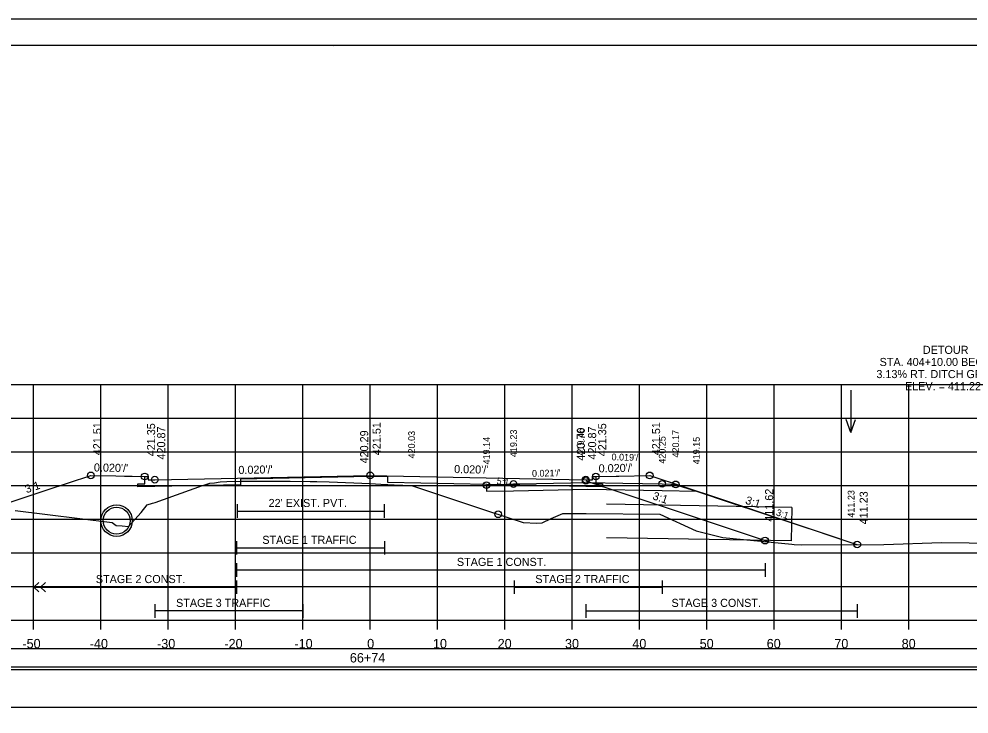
# Model space of a CAD drawing. Extents: x 1371057 to 1372761, y 380005 to 390517.
# Drawn here: x 1371842 to 1371983.1, y 385661.9 to 385765.2 of the extents above; entities that cross this region are included whole.
import ezdxf

# ---------------------------------------------------------------- set-up
doc = ezdxf.new("R2010")
doc.units = 0
for name, color, linetype in [('R_Alt Surface', 7, 'Continuous'), ('R_Axis', 7, 'Continuous'), ('R_Axis Annot', 7, 'Continuous'), ('R_Border', 7, 'Continuous'), ('R_Detour', 7, 'Continuous'), ('R_Draft', 7, 'Continuous'), ('R_Exist Surface', 7, 'Continuous'), ('R_Fin Surface', 7, 'Continuous'), ('R_Fin Surface Annot', 7, 'Continuous'), ('R_Grid', 7, 'Continuous'), ('R_No Plot', 7, 'Continuous'), ('R_Striping', 7, 'Continuous'), ('R_Water', 7, 'Continuous'), ('R_Water Annot', 7, 'Continuous'), ('R_Xsect Elev', 7, 'Continuous'), ('R_Xsect Slope', 7, 'Continuous')]:
    doc.layers.add(name, color=color, linetype=linetype)

msp = doc.modelspace()

# ---------------------------------------------------------------- linework, layer by layer
at = {"layer": 'R_Alt Surface'}
for points in [[(1371927.71, 385697.2), (1371927.71, 385696.12), (1371928.71, 385696.1), (1371928.71, 385695.67), (1371926.21, 385695.72), (1371896.82, 385696.3), (1371896.81, 385697.13), (1371894.21, 385697.19), (1371874.96, 385696.8), (1371874.95, 385695.97), (1371862.21, 385695.72), (1371859.71, 385695.67), (1371859.71, 385696.1), (1371860.71, 385696.12), (1371860.71, 385697.2)], [(1371874.44, 385693.06), (1371874.44, 385691.06)], [(1371896.26, 385693.06), (1371896.26, 385691.06)], [(1371874.44, 385692.06), (1371896.26, 385692.06)]]:
    msp.add_lwpolyline(points, dxfattribs=at)
at = {"layer": 'R_Axis'}
for p, q in [((1371744.21, 385675.85), (1372044.21, 385675.85)), ((1371844.21, 385674.45), (1371844.21, 385675.85)), ((1371854.21, 385674.45), (1371854.21, 385675.85)), ((1371864.21, 385674.45), (1371864.21, 385675.85)), ((1371874.21, 385674.45), (1371874.21, 385675.85)), ((1371884.21, 385674.45), (1371884.21, 385675.85)), ((1371894.21, 385674.45), (1371894.21, 385675.85)), ((1371904.21, 385674.45), (1371904.21, 385675.85)), ((1371914.21, 385674.45), (1371914.21, 385675.85)), ((1371924.21, 385674.45), (1371924.21, 385675.85)), ((1371934.21, 385674.45), (1371934.21, 385675.85)), ((1371944.21, 385674.45), (1371944.21, 385675.85)), ((1371954.21, 385674.45), (1371954.21, 385675.85)), ((1371964.21, 385674.45), (1371964.21, 385675.85)), ((1371974.21, 385674.45), (1371974.21, 385675.85))]:
    msp.add_line(p, q, dxfattribs=at)
at = {"layer": 'R_Border'}
for p, q in [((1371736.21, 385761.31), (1372052.39, 385761.31)), ((1371888.73, 385761.05), (1371888.73, 385761.05)), ((1371888.73, 385761.05), (1371888.73, 385761.05))]:
    msp.add_line(p, q, dxfattribs=at)
at = {"layer": 'R_Detour'}
for p, q in [((1371956.83, 385692.61), (1371929.32, 385693.09)), ((1371956.83, 385692.61), (1371956.74, 385687.61)), ((1371956.74, 385687.61), (1371929.32, 385688.09))]:
    msp.add_line(p, q, dxfattribs=at)
for points in [[(1371900.35, 385695.88), (1371900.95, 385695.88), (1371911.48, 385695.91), (1371912.27, 385695.94), (1371915.49, 385696.08), (1371918.89, 385696.15), (1371926.53, 385696.31), (1371931.74, 385696.21), (1371937.57, 385696.1), (1371938.85, 385696.05), (1371939.57, 385696.02), (1371940.59, 385695.68), (1371942.65, 385695), (1371947.65, 385693.34), (1371961.79, 385688.66), (1371963.83, 385687.98), (1371964.09, 385687.89), (1371966.48, 385687.1), (1371966.54, 385687.08)], [(1371911.48, 385695.91), (1371911.48, 385694.99), (1371915.49, 385695.08), (1371926.53, 385695.31), (1371937.57, 385695.1), (1371942.65, 385695)]]:
    msp.add_lwpolyline(points, dxfattribs=at)
msp.add_lwpolyline([(1371741.06, 385668.89), (1372047.37, 385668.89), (1372047.37, 385671.6), (1371741.06, 385671.6)], close=True, dxfattribs=at)
at = {"layer": 'R_Draft'}
msp.add_lwpolyline([(1371741.12, 385662.93), (1372047.43, 385662.93), (1372047.43, 385668.45), (1371741.12, 385668.45)], close=True, dxfattribs=at)
at = {"layer": 'R_Exist Surface'}
msp.add_lwpolyline([(1371841.46, 385692.14), (1371855.86, 385690.34), (1371856.46, 385689.91), (1371857.38, 385689.87), (1371858.31, 385689.78), (1371860.21, 385691.82), (1371861.08, 385692.99), (1371861.88, 385693.22), (1371862.29, 385693.33), (1371869.31, 385695.88), (1371869.66, 385695.98), (1371870.41, 385696.22), (1371871.08, 385696.26), (1371871.91, 385696.42), (1371872.93, 385696.44), (1371874.95, 385696.5), (1371874.95, 385696.5), (1371875, 385696.5), (1371875.21, 385696.5), (1371878.91, 385696.5), (1371882.3, 385696.5), (1371885.29, 385696.47), (1371885.7, 385696.46), (1371885.91, 385696.45), (1371886.3, 385696.45), (1371888.1, 385696.38), (1371894.2, 385696.14), (1371895.76, 385696.06), (1371896.81, 385696), (1371897.77, 385695.97), (1371900.35, 385695.88), (1371911.75, 385692.06), (1371916.94, 385690.36), (1371918.95, 385690.25), (1371919.72, 385690.29), (1371921.1, 385690.93), (1371922.82, 385691.68), (1371926.27, 385691.68), (1371937.2, 385691.59), (1371942.6, 385689.11), (1371946.57, 385688.12), (1371956.84, 385687.15), (1371957.17, 385687.09), (1371958.22, 385687.03), (1371970.5, 385687.11), (1371979.03, 385687.39), (1371987.27, 385687.3)], dxfattribs=at)
at = {"layer": 'R_Fin Surface'}
msp.add_lwpolyline([(1371835.53, 385691.63), (1371846.07, 385695.14), (1371852.71, 385697.35), (1371852.71, 385697.36), (1371852.71, 385697.36), (1371856.45, 385697.28), (1371857.71, 385697.26), (1371858.85, 385697.23), (1371860.71, 385697.2), (1371860.92, 385697.2), (1371861.21, 385697.2), (1371861.21, 385696.93), (1371861.22, 385696.7), (1371861.9, 385696.71), (1371862.21, 385696.72), (1371862.21, 385696.72), (1371894.21, 385697.36), (1371894.22, 385697.36), (1371926.21, 385696.72), (1371927.21, 385696.7), (1371927.21, 385697.2), (1371927.33, 385697.2), (1371927.71, 385697.2), (1371930.71, 385697.26), (1371931.13, 385697.26), (1371935.71, 385697.36), (1371945.91, 385693.96), (1371966.45, 385687.11), (1371966.54, 385687.08)], dxfattribs=at)
at = {"layer": 'R_Grid'}
for p, q in [((1371744.21, 385710.85), (1372044.21, 385710.85)), ((1371844.21, 385675.85), (1371844.21, 385710.85)), ((1371854.21, 385675.85), (1371854.21, 385710.85)), ((1371864.21, 385675.85), (1371864.21, 385710.85)), ((1371874.21, 385675.85), (1371874.21, 385710.85)), ((1371884.21, 385675.85), (1371884.21, 385710.85)), ((1371894.21, 385675.85), (1371894.21, 385710.85)), ((1371904.21, 385675.85), (1371904.21, 385710.85)), ((1371914.21, 385675.85), (1371914.21, 385710.85)), ((1371924.21, 385675.85), (1371924.21, 385710.85)), ((1371934.21, 385675.85), (1371934.21, 385710.85)), ((1371944.21, 385675.85), (1371944.21, 385710.85)), ((1371954.21, 385675.85), (1371954.21, 385710.85)), ((1371964.21, 385675.85), (1371964.21, 385710.85)), ((1371974.21, 385675.85), (1371974.21, 385710.85)), ((1371744.21, 385705.85), (1372044.21, 385705.85)), ((1371744.21, 385700.85), (1372044.21, 385700.85)), ((1371744.21, 385695.85), (1372044.21, 385695.85)), ((1371744.21, 385690.85), (1372044.21, 385690.85)), ((1371744.21, 385685.85), (1372044.21, 385685.85)), ((1371744.21, 385680.85), (1372044.21, 385680.85)), ((1371744.21, 385675.85), (1372044.21, 385675.85))]:
    msp.add_line(p, q, dxfattribs=at)
at = {"layer": 'R_No Plot'}
msp.add_line((1371723.81, 385765.2), (1372057.14, 385765.2), dxfattribs=at)
for points in [[(1371723.8, 385765.2), (1372057.14, 385765.2), (1372057.14, 385551.86), (1371723.8, 385551.86)], [(1371970.13, 385761.31), (1371989.75, 385761.31), (1371989.75, 385751.43), (1372005.86, 385751.43), (1372029.06, 385751.43), (1372029.18, 385723.27), (1372052.39, 385723.27), (1372052.39, 385555.85), (1371736.21, 385555.85), (1371736.21, 385761.31)]]:
    msp.add_lwpolyline(points, close=True, dxfattribs=at)
msp.add_lwpolyline([(1371926.21, 385696.55), (1371947.5, 385689.45), (1371953.45, 385687.47)], dxfattribs=at)
for centre, radius in [((1371852.71, 385697.36), 0.5), ((1371894.21, 385697.36), 0.5), ((1371935.71, 385697.36), 0.5), ((1371860.71, 385697.2), 0.5), ((1371862.21, 385696.72), 0.5), ((1371911.48, 385695.91), 0.5), ((1371915.49, 385696.08), 0.5), ((1371926.21, 385696.72), 0.5), ((1371926.21, 385696.55), 0.5), ((1371927.71, 385697.2), 0.5), ((1371937.57, 385696.1), 0.5), ((1371939.57, 385696.02), 0.5), ((1371856.54, 385690.63), 2.33), ((1371913.21, 385691.58), 0.5), ((1371952.84, 385687.67), 0.5), ((1371966.54, 385687.08), 0.5)]:
    msp.add_circle(centre, radius, dxfattribs=at)
at = {"layer": 'R_Striping'}
for p, q in [((1371874.35, 385687.58), (1371874.35, 385685.58)), ((1371874.35, 385686.58), (1371896.35, 385686.58)), ((1371896.35, 385687.58), (1371896.35, 385685.58)), ((1371874.35, 385684.3), (1371874.35, 385682.3)), ((1371952.84, 385684.3), (1371952.84, 385682.3)), ((1371874.35, 385683.3), (1371952.84, 385683.3)), ((1371844.26, 385680.75), (1371844.97, 385681.46)), ((1371845.26, 385680.75), (1371845.97, 385681.46)), ((1371874.35, 385681.75), (1371874.35, 385679.75)), ((1371915.57, 385681.75), (1371915.57, 385679.75)), ((1371937.57, 385681.75), (1371937.57, 385679.75)), ((1371844.26, 385680.75), (1371874.35, 385680.75)), ((1371844.97, 385680.05), (1371844.26, 385680.75)), ((1371845.97, 385680.05), (1371845.26, 385680.75)), ((1371915.57, 385680.75), (1371937.57, 385680.75)), ((1371862.21, 385678.21), (1371862.21, 385676.21)), ((1371884.21, 385678.21), (1371884.21, 385676.21)), ((1371926.21, 385678.21), (1371926.21, 385676.21)), ((1371966.54, 385678.21), (1371966.54, 385676.21)), ((1371884.21, 385677.21), (1371862.21, 385677.21)), ((1371926.21, 385677.21), (1371966.54, 385677.21))]:
    msp.add_line(p, q, dxfattribs=at)
at = {"layer": 'R_Water'}
msp.add_circle((1371856.54, 385690.63), 2, dxfattribs=at)
at = {"layer": 'R_Water Annot'}
for p, q in [((1371965.6, 385710.03), (1371965.6, 385703.74)), ((1371965.6, 385703.74), (1371964.9, 385705.67)), ((1371965.6, 385703.74), (1371966.3, 385705.67))]:
    msp.add_line(p, q, dxfattribs=at)
at = {"layer": 'R_Xsect Elev'}
msp.add_line((1371894.21, 385696.14), (1371894.21, 385706.14), dxfattribs=at)

# ---------------------------------------------------------------- texts
at = {"layer": 'R_Axis Annot'}
for s, p in [('-50', (1371842.55, 385671.65)), ('-40', (1371852.55, 385671.65)), ('-30', (1371862.55, 385671.65)), ('-20', (1371872.55, 385671.65)), ('-10', (1371882.95, 385671.65)), ('0', (1371893.75, 385671.65)), ('10', (1371903.52, 385671.65)), ('20', (1371913.13, 385671.65)), ('30', (1371923.13, 385671.65)), ('40', (1371933.13, 385671.65)), ('50', (1371943.13, 385671.65)), ('60', (1371953.09, 385671.65)), ('70', (1371963.13, 385671.65)), ('80', (1371973.13, 385671.65)), ('66+74', (1371891.18, 385669.55))]:
    msp.add_text(s, height=1.4, dxfattribs=at).set_placement(p)
at = {"layer": 'R_Fin Surface Annot'}
for s, rotation, p in [('420.03', 90, (1371900.85, 385699.88)), ('419.23', 90, (1371915.99, 385700.08)), ('419.46', 90, (1371925.96, 385700.31)), ('420.17', 90, (1371940.07, 385700.02)), ('419.14', 90, (1371911.98, 385698.99)), ('420.25', 90, (1371938.07, 385699.1)), ('419.15', 90, (1371943.15, 385699)), ("0.019'/'", 358.9094, (1371930.04, 385699.6)), ("0.021'/'", 1.1945, (1371918.24, 385697.15)), ('5:1', 348.231, (1371912.91, 385696.12)), ('411.23', 90, (1371966.13, 385691.08)), ('3:1', 341.6684, (1371954.4, 385691.44))]:
    msp.add_text(s, height=1, rotation=rotation, dxfattribs=at).set_placement(p)
at = {"layer": 'R_No Plot'}
for s, rotation, p in [('420.70', 90, (1371926.08, 385699.55)), ('411.62', 90, (1371954.05, 385690.47)), ('3:1', 341.5668, (1371936.06, 385693.83))]:
    msp.add_text(s, height=1.2, rotation=rotation, dxfattribs=at).set_placement(p)
at = {"layer": 'R_Striping'}
for s, p in [('STAGE 1 TRAFFIC', (1371878.18, 385687.18)), ('STAGE 1 CONST.', (1371907.08, 385683.9)), ('STAGE 2 CONST.', (1371853.46, 385681.35)), ('STAGE 2 TRAFFIC', (1371918.72, 385681.35)), ('STAGE 3 TRAFFIC', (1371865.37, 385677.81)), ('STAGE 3 CONST.', (1371938.95, 385677.81))]:
    msp.add_text(s, height=1.2, dxfattribs=at).set_placement(p)
at = {"layer": 'R_Water'}
msp.add_text("22' EXIST. PVT.", height=1.2, dxfattribs=at).set_placement((1371879.11, 385692.66))
at = {"layer": 'R_Xsect Elev'}
for s, p in [('DETOUR', (1371976.28, 385715.42)), ('STA. 404+10.00 BEGIN', (1371969.86, 385713.62)), ('3.13% RT. DITCH GRADE', (1371969.38, 385711.82)), ('ELEV. = 411.22', (1371973.63, 385710.02))]:
    msp.add_text(s, height=1.2, dxfattribs=at).set_placement(p)
for s, p in [('421.51', (1371854.26, 385700.36)), ('421.35', (1371862.26, 385700.2)), ('421.51', (1371895.76, 385700.36)), ('421.35', (1371929.26, 385700.2)), ('421.51', (1371937.26, 385700.36)), ('420.87', (1371863.76, 385699.72)), ('420.29', (1371893.91, 385699.14)), ('420.87', (1371927.76, 385699.72)), ('411.23', (1371968.09, 385690.08))]:
    msp.add_text(s, height=1.2, rotation=90, dxfattribs=at).set_placement(p)
at = {"layer": 'R_Xsect Slope'}
for s, rotation, p in [("0.020'/'", 358.8543, (1371853.16, 385697.95)), ("0.020'/'", 1.1458, (1371874.64, 385697.56)), ("0.020'/'", 358.8543, (1371906.66, 385697.71)), ("0.020'/'", 1.1458, (1371928.14, 385697.8)), ('3:1', 18.435, (1371843.17, 385694.7)), ('3:1', 341.5645, (1371949.83, 385693.18))]:
    msp.add_text(s, height=1.2, rotation=rotation, dxfattribs=at).set_placement(p)

doc.saveas('drawing.dxf')
